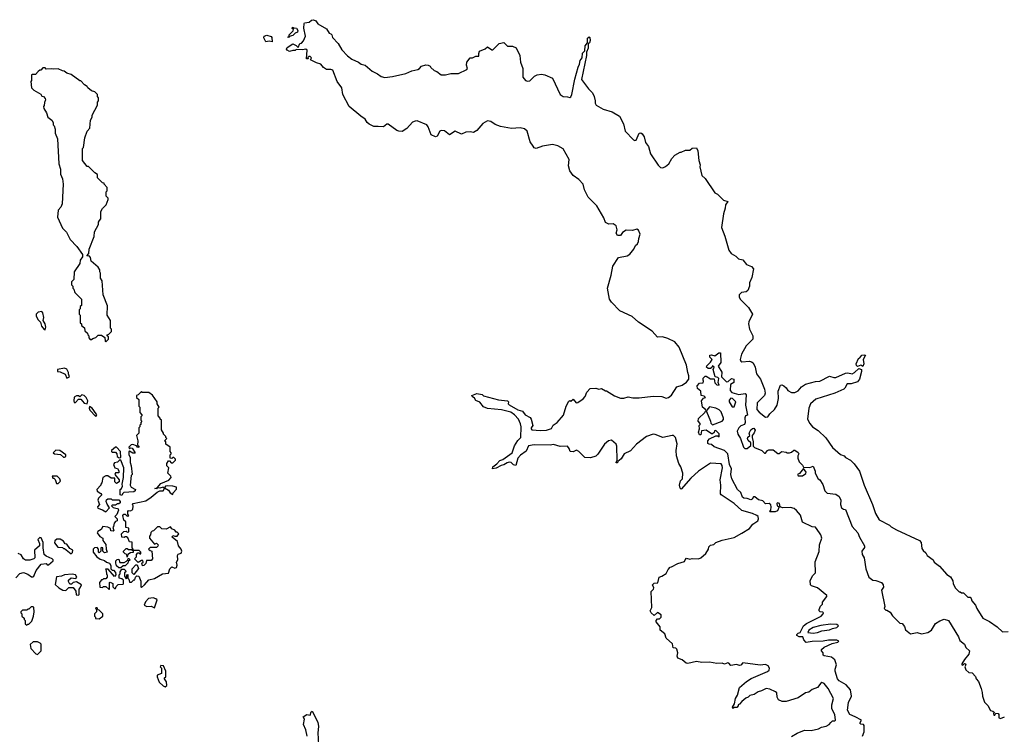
# Model space of a CAD drawing. Extents: x 2494106 to 2685573, y 758056 to 915185.
# Tile 317 of 507: x 2575070 to 2584172, y 899803 to 906406. Entities that reach past the tile are written whole.
import ezdxf

# ---------------------------------------------------------------- set-up
doc = ezdxf.new("R2010")
doc.units = 0

msp = doc.modelspace()

# ---------------------------------------------------------------- linework, layer by layer
at = {"layer": '0CON05XD'}
for points in [[(2579815, 905237.5), (2579787.5, 905277.5), (2579760.6, 905375), (2579737.6, 905397.6), (2579695, 905407.8), (2579615, 905399.1), (2579515, 905419.4), (2579466.6, 905436.6), (2579425, 905464.4), (2579395, 905471.9), (2579352.1, 905447.9), (2579295, 905382), (2579265, 905362.9), (2579235, 905368.8), (2579195, 905366.2), (2579155, 905348.8), (2579095, 905377.1), (2579042, 905342), (2578997.7, 905377.7), (2578965, 905381.2), (2578953.3, 905375), (2578929.3, 905330.7), (2578915, 905322.5), (2578875, 905342.5), (2578846.9, 905416.9), (2578833.1, 905433.1), (2578745, 905471.4), (2578725, 905469.2), (2578702.4, 905457.6), (2578648.8, 905401.2), (2578605, 905374.4), (2578575, 905374.5), (2578555, 905383.1), (2578475, 905441.2), (2578465, 905441.2), (2578434.1, 905415.9), (2578385, 905419.2), (2578345, 905419.2), (2578300.2, 905440.2), (2578282.5, 905455), (2578265, 905486), (2578223.2, 905513.2), (2578115, 905603.3), (2578056, 905715), (2578047.7, 905777.7), (2578004.2, 905835), (2577965, 905938.8), (2577945.9, 905945.9), (2577905, 905946.2), (2577877.5, 905965), (2577852.5, 905995), (2577815, 906006), (2577757.5, 906035), (2577766.2, 906055), (2577755, 906066.7), (2577743, 906067), (2577732.5, 906057.5), (2577736.4, 906043.6), (2577720, 906045), (2577727.5, 906125), (2577715, 906132.5), (2577685, 906127.5), (2577625, 906130), (2577615, 906120), (2577595, 906122.5), (2577565, 906112.5), (2577542.5, 906125), (2577537.5, 906135), (2577541.7, 906148.3), (2577595, 906182.5), (2577627, 906167), (2577645, 906150), (2577660, 906185), (2577675, 906190), (2577695, 906210), (2577713.3, 906255), (2577697, 906327), (2577698.3, 906371.7), (2577703, 906377), (2577745, 906383.3), (2577767.7, 906402.3), (2577785.9, 906405.9), (2577806.1, 906396.1), (2577827, 906367), (2577905, 906320), (2577930, 906280), (2577945, 906276.2), (2577956, 906265), (2577961.2, 906241.2), (2578015, 906186.7), (2578048.3, 906128.3), (2578101.1, 906071.1), (2578139.7, 906039.7), (2578202.5, 906015), (2578226.1, 905996.1), (2578262.5, 905985), (2578328.9, 905928.9), (2578377, 905907), (2578412.3, 905882.3), (2578445, 905872.5), (2578515, 905880.6), (2578640.7, 905909.3), (2578695, 905932), (2578750, 905945), (2578766.4, 905953.6), (2578785, 905977.5), (2578825, 905987.5), (2578845, 905986.7), (2578865, 905977.5), (2578870, 905965), (2578902.5, 905935), (2578925, 905926.2), (2578965, 905896.2), (2579005, 905896.2), (2579055, 905910), (2579125, 905908), (2579202.5, 905945), (2579210, 905955), (2579200, 905985), (2579204.7, 906015), (2579235, 906053.3), (2579255, 906052.5), (2579285, 906070), (2579315, 906070), (2579313.8, 906095), (2579321.2, 906115), (2579372.9, 906137.1), (2579395, 906156.7), (2579435, 906127.5), (2579445, 906127.5), (2579479.4, 906165), (2579503.2, 906186.8), (2579545, 906194), (2579580.5, 906160.5), (2579625, 906161.2), (2579660, 906145), (2579692.5, 906075), (2579700, 906015), (2579720, 905955), (2579721.4, 905875), (2579745, 905844), (2579765, 905838), (2579785, 905842.5), (2579828, 905885), (2579852, 905898), (2579892.4, 905902.4), (2579925, 905895.7), (2579995.8, 905865), (2580066, 905715), (2580095, 905697.1), (2580135, 905694.2), (2580155, 905686), (2580165, 905692), (2580175.4, 905715), (2580202.5, 905857.5), (2580231.7, 905968.3), (2580245.6, 905995), (2580250, 906030), (2580268.1, 906055), (2580273.2, 906096.8), (2580292.9, 906117.1), (2580296.7, 906165), (2580318.3, 906191.7), (2580319.5, 906235), (2580335, 906248), (2580341.7, 906241.7), (2580344.5, 906215), (2580336.4, 906193.6), (2580326, 906184), (2580326.3, 906143.7), (2580310.8, 906105), (2580310.4, 906075), (2580264.1, 905854.1), (2580327, 905767), (2580365, 905730), (2580380, 905695), (2580390, 905655), (2580388.8, 905635), (2580398.8, 905615), (2580465, 905580), (2580545.3, 905555.3), (2580613.8, 905515), (2580650, 905445), (2580668, 905375), (2580745, 905296), (2580755, 905290), (2580767.5, 905292.5), (2580795, 905357.5), (2580811.7, 905361.7), (2580825, 905352.5), (2580841.2, 905325), (2580855, 905270), (2580883.3, 905235), (2580900, 905165), (2580971.2, 905061.2), (2580995, 905038.8), (2581015, 905036.2), (2581040.5, 905049.5), (2581070, 905075), (2581097.7, 905122.3), (2581127.5, 905155), (2581175, 905182.5), (2581185, 905182.5), (2581225, 905200), (2581265, 905200), (2581285, 905220), (2581325, 905222.5), (2581339.2, 905195), (2581349.2, 905105), (2581360, 905065), (2581356, 905045), (2581375, 904966.7), (2581405, 904940), (2581495, 904807.5), (2581520, 904795), (2581575, 904737.5), (2581616.7, 904725), (2581593.3, 904695), (2581592.5, 904665), (2581577, 904613), (2581558, 904485), (2581588.8, 904405), (2581624, 904275), (2581646.7, 904245), (2581690.5, 904220.5), (2581715, 904197.5), (2581755.8, 904185.8), (2581787.5, 904145), (2581836.1, 904126.1), (2581853.3, 904105), (2581838.8, 904025), (2581817.5, 903975), (2581816.7, 903945), (2581800, 903905), (2581785, 903892.9), (2581743.3, 903885), (2581720, 903865), (2581720, 903845), (2581731.2, 903825), (2581778, 903775), (2581805.6, 903745.6), (2581843.3, 903685), (2581810, 903615), (2581808, 903595), (2581816.7, 903545), (2581846.7, 903485), (2581846.2, 903455), (2581785, 903391.2), (2581741.4, 903315), (2581730.8, 903265), (2581735, 903250), (2581744.3, 903244.3), (2581815, 903250.8), (2581835.7, 903245.7), (2581848.8, 903235), (2581868.8, 903195), (2581880.8, 903135), (2581918, 903085), (2581955, 902992.5), (2581960, 902955), (2581954.2, 902935), (2581885.7, 902865), (2581882.9, 902805), (2581905, 902780), (2581965, 902733.3), (2581985, 902737.5), (2582003.3, 902765), (2582046, 902805), (2582072, 902845), (2582084.3, 902905), (2582080, 902975), (2582101.7, 903028.3), (2582115, 903033.3), (2582135, 903023.3), (2582155.6, 903005.6), (2582170.9, 902980.9), (2582205, 902962), (2582235, 902962), (2582265, 902976.2), (2582296.7, 903015), (2582335, 903038.8), (2582425, 903064), (2582465, 903066), (2582555, 903113.3), (2582595, 903100), (2582615, 903100), (2582705, 903141.2), (2582725, 903143.3), (2582765, 903133.3), (2582787.5, 903145), (2582828.3, 903181.7), (2582850, 903175), (2582851.2, 903155), (2582833.3, 903085), (2582815, 903060), (2582755, 903042.5), (2582718.3, 903041.7), (2582698.3, 903001.7), (2582687.7, 902992.3), (2582605.5, 902954.5), (2582430.7, 902899.3), (2582380.8, 902855), (2582363.8, 902815), (2582353.8, 902715), (2582373.3, 902675), (2582400, 902645), (2582449.5, 902609.5), (2582521.7, 902541.7), (2582585, 902452.5), (2582658.3, 902388.3), (2582690, 902375), (2582705, 902360), (2582750, 902335), (2582783, 902303), (2582833.6, 902233.6), (2582876.2, 902105), (2582953.3, 901925), (2582982.3, 901842.3), (2583014.1, 901784.1), (2583110, 901735), (2583125, 901720), (2583175, 901692.5), (2583387.5, 901595), (2583402.5, 901575), (2583410.7, 901520.7), (2583420.7, 901500.7), (2583445, 901480), (2583460, 901455), (2583512.5, 901415), (2583522.5, 901395), (2583572.5, 901355), (2583640.7, 901280.7), (2583675, 901257.5), (2583695, 901220), (2583697.5, 901195), (2583717.5, 901155), (2583755, 901120), (2583765, 901120), (2583775, 901110), (2583795, 901110), (2583835, 901070), (2583855, 901070), (2583866.7, 901056.7), (2583872.5, 901035), (2583905, 900997.5), (2583916.2, 900965), (2583973.3, 900875), (2584035.7, 900845.7), (2584105, 900796.2), (2584155, 900751.2), (2584206.9, 900753.1)], [(2577405, 906200), (2577375, 906207.5), (2577345, 906202.5), (2577328.3, 906238.3), (2577330, 906255), (2577355, 906262.5), (2577395, 906250), (2577401.7, 906241.7), (2577405, 906200)], [(2577555, 906240), (2577550, 906245), (2577560, 906250), (2577562.5, 906265), (2577597, 906303), (2577600, 906315), (2577590, 906325), (2577591.7, 906338.3), (2577605, 906330), (2577628.3, 906328.3), (2577640, 906305), (2577638.3, 906291.7), (2577615, 906280), (2577595, 906260), (2577560, 906250), (2577555, 906240)], [(2575865, 903430), (2575890, 903455), (2575890, 903475), (2575880, 903485), (2575880, 903495), (2575895, 903500), (2575920, 903525), (2575920, 903545), (2575910, 903555), (2575910, 903625), (2575880, 903675), (2575881.7, 903761.7), (2575842.5, 903865), (2575831.7, 903991.7), (2575818.3, 904018.3), (2575817.5, 904065), (2575810, 904075), (2575810, 904095), (2575795, 904120), (2575730, 904175), (2575725, 904210), (2575715, 904220), (2575690, 904225), (2575710, 904245), (2575713, 904287), (2575757, 904403), (2575760, 904445), (2575800, 904515), (2575800, 904535), (2575808.3, 904551.7), (2575820, 904565), (2575820, 904635), (2575835, 904660), (2575870, 904695), (2575887.5, 904745), (2575887, 904757), (2575870, 904775), (2575870, 904815), (2575880, 904825), (2575880, 904855), (2575850, 904885), (2575850, 904895), (2575835, 904900), (2575790, 904945), (2575790, 904975), (2575765, 904990), (2575705, 905050), (2575695, 905050), (2575650, 905105), (2575650, 905215), (2575660, 905225), (2575672.5, 905315), (2575693, 905377), (2575717, 905403), (2575723, 905477), (2575740, 905505), (2575740, 905525), (2575790, 905615), (2575790, 905645), (2575800, 905655), (2575800, 905685), (2575790, 905695), (2575790, 905715), (2575765, 905740), (2575735, 905750), (2575700, 905775), (2575695, 905790), (2575670, 905805), (2575635, 905840), (2575625, 905840), (2575545, 905900), (2575505, 905912.5), (2575481.7, 905931.7), (2575465, 905932.5), (2575425, 905952.5), (2575385, 905947.5), (2575365, 905952.5), (2575315, 905950), (2575305, 905960), (2575285, 905960), (2575265, 905940), (2575255, 905940), (2575241.7, 905928.3), (2575215, 905900), (2575185, 905900), (2575180, 905895), (2575180, 905845), (2575172.5, 905835), (2575180, 905775), (2575200, 905755), (2575266.4, 905716.4), (2575275, 905700), (2575290, 905695), (2575307, 905677), (2575310, 905665), (2575298.3, 905641.7), (2575297, 905613), (2575290, 905605), (2575292.5, 905585), (2575317.5, 905545), (2575330, 905505), (2575366.4, 905476.4), (2575380, 905455), (2575380, 905435), (2575390, 905425), (2575397.5, 905395), (2575398.3, 905358.3), (2575420, 905305), (2575432.5, 905075), (2575447.5, 905025), (2575448.3, 904978.3), (2575466.7, 904935), (2575472.5, 904885), (2575462.5, 904705), (2575451.2, 904675), (2575426.7, 904645), (2575420.7, 904580.7), (2575465, 904480), (2575503, 904443), (2575537.5, 904375), (2575599.3, 904309.3), (2575650, 904235), (2575650, 904215), (2575630, 904185), (2575627, 904153), (2575572.5, 904075), (2575570, 904005), (2575550, 903985), (2575550, 903955), (2575560, 903945), (2575560, 903925), (2575570, 903915), (2575580, 903885), (2575640, 903825), (2575640, 903765), (2575630, 903755), (2575630, 903735), (2575620, 903725), (2575620, 903685), (2575630, 903675), (2575630, 903605), (2575640, 903595), (2575641.7, 903581.7), (2575668.3, 903558.3), (2575671.7, 903531.7), (2575698.3, 903508.3), (2575700, 903495), (2575710, 903485), (2575710, 903465), (2575721.7, 903451.7), (2575735, 903450), (2575745, 903460), (2575775, 903470), (2575795, 903490), (2575825, 903490), (2575858.3, 903468.3), (2575860, 903435), (2575865, 903430)], [(2582205, 899782.5), (2582256.4, 899813.6), (2582325, 899840), (2582385, 899836.7), (2582455, 899852.9), (2582482.4, 899867.6), (2582525, 899878.1), (2582554, 899895), (2582568.7, 899911.3), (2582585, 899926.7), (2582605, 899927.5), (2582612.5, 899935), (2582603.8, 899985), (2582578.3, 900038.3), (2582577.1, 900075), (2582592, 900135), (2582542.9, 900225), (2582505, 900273.8), (2582485, 900281.2), (2582474.2, 900275.8), (2582445, 900236.7), (2582395, 900217.5), (2582365, 900192.5), (2582335, 900187.5), (2582265, 900140), (2582155, 900106.2), (2582116.7, 900106.7), (2582085, 900122.5), (2582072.5, 900145), (2582067.5, 900185), (2582057.5, 900195), (2582005, 900220), (2581970, 900225), (2581926.4, 900203.6), (2581895, 900196.7), (2581857.9, 900172.1), (2581819.3, 900160.7), (2581803.6, 900146.4), (2581781.7, 900138.3), (2581744.1, 900105.9), (2581725, 900082.5), (2581710, 900075), (2581710, 900065), (2581698.3, 900051.7), (2581675, 900050), (2581662.5, 900042.5), (2581660, 900055), (2581676.7, 900083.3), (2581686.1, 900133.9), (2581706.2, 900165), (2581723.6, 900236.4), (2581789.3, 900290.7), (2581832.3, 900317.7), (2581981.7, 900381.7), (2581997.5, 900395), (2582002.5, 900415), (2581987.5, 900435), (2581965, 900446.7), (2581915, 900442.5), (2581755, 900462.5), (2581735, 900442.5), (2581725, 900440), (2581695, 900447.5), (2581645, 900440), (2581625, 900460), (2581615, 900462.5), (2581585, 900452.5), (2581565, 900460), (2581515, 900457.5), (2581445, 900470), (2581376.4, 900466.4), (2581325, 900476.7), (2581245, 900457.5), (2581231.7, 900461.7), (2581195, 900490), (2581153.3, 900505), (2581148.8, 900525), (2581152.5, 900555), (2581145, 900590), (2581135, 900600), (2581111.7, 900601.7), (2581105, 900640), (2581045, 900690), (2581035, 900730), (2580990, 900765), (2580990, 900795), (2580953, 900843), (2580952.5, 900855), (2580965, 900870), (2580985, 900870), (2581000, 900885), (2580998.3, 900908.3), (2580965, 900927.5), (2580935, 900900), (2580907.5, 900925), (2580897.5, 900945), (2580912.5, 900975), (2580907.5, 901122.5), (2580930, 901145), (2580932.5, 901155), (2580920, 901185), (2580935, 901200), (2580968.3, 901201.7), (2580980, 901255), (2581007, 901263), (2581045, 901290), (2581063, 901327), (2581081.7, 901348.3), (2581095, 901350), (2581155, 901382.5), (2581215, 901400), (2581220, 901415), (2581235, 901430), (2581265, 901420), (2581285, 901427.5), (2581345, 901423.3), (2581365, 901433.3), (2581412.5, 901475), (2581435.9, 901514.1), (2581440, 901535), (2581455, 901550), (2581485, 901557.5), (2581505, 901576.7), (2581563, 901597), (2581675, 901621.2), (2581745, 901660), (2581815, 901703.3), (2581846.2, 901743.8), (2581893.8, 901775), (2581900, 901795), (2581895.8, 901815), (2581885, 901825.6), (2581845, 901841.9), (2581745, 901870), (2581675, 901936.7), (2581553.8, 902015), (2581549.2, 902025), (2581552.7, 902105), (2581545.5, 902155), (2581567.5, 902265), (2581565, 902286.2), (2581553.1, 902303.1), (2581455, 902308.8), (2581346.2, 902235), (2581275, 902168.8), (2581185, 902067.5), (2581176.4, 902076.4), (2581168.8, 902105), (2581177.5, 902145), (2581196.7, 902165), (2581201.2, 902215), (2581180.8, 902275), (2581161.9, 902305), (2581141.4, 902375), (2581139.2, 902425), (2581147, 902487), (2581132, 902545), (2581115, 902563.8), (2581100, 902565), (2581015, 902544), (2580945, 902573.3), (2580925, 902576.2), (2580864.1, 902555.9), (2580772.5, 902485), (2580715, 902423.3), (2580657, 902393), (2580631.2, 902348.8), (2580600, 902325), (2580595, 902310), (2580585, 902310), (2580583.8, 902315), (2580592.5, 902335), (2580590, 902465), (2580583, 902483), (2580541.7, 902521.7), (2580513.9, 902516.1), (2580476.1, 902483.9), (2580415, 902392.5), (2580395, 902372.5), (2580345, 902357.5), (2580295, 902360), (2580240, 902415), (2580217, 902427), (2580185, 902412.5), (2580160, 902415), (2580148.8, 902445), (2580132.5, 902465), (2580065, 902461.9), (2580005, 902480.8), (2579975, 902473.5), (2579825, 902477.2), (2579772.5, 902467.5), (2579751.7, 902418.3), (2579698.3, 902381.7), (2579675.8, 902355), (2579655, 902287.5), (2579635, 902293.8), (2579613.9, 902313.9), (2579595, 902316.2), (2579575, 902312), (2579545, 902292.5), (2579522, 902288), (2579475, 902261.2), (2579440, 902255), (2579442.5, 902275), (2579479.3, 902300.7), (2579507, 902333), (2579535, 902341.2), (2579623.3, 902405), (2579643, 902467), (2579675, 902517.5), (2579702.5, 902545), (2579704.4, 902645), (2579700.3, 902670.3), (2579680, 902715), (2579645, 902756), (2579610.3, 902780.3), (2579525, 902802.5), (2579394.1, 902814.1), (2579357.7, 902827.7), (2579323, 902873), (2579287, 902887), (2579275, 902907.5), (2579252.5, 902925), (2579250, 902935), (2579295, 902952.5), (2579345, 902941.2), (2579358.3, 902931.7), (2579495, 902894), (2579580, 902885), (2579587.5, 902875), (2579586.7, 902855), (2579595, 902846.7), (2579675, 902800.8), (2579718.3, 902788.3), (2579742.5, 902755), (2579789.5, 902729.5), (2579798.8, 902715), (2579813.3, 902655), (2579796.7, 902635), (2579796.7, 902625), (2579805, 902616.7), (2579885, 902610), (2579938.3, 902611.7), (2579985, 902630), (2580000, 902660), (2580037.5, 902685), (2580097, 902753), (2580122.5, 902835), (2580145, 902880), (2580155, 902887.5), (2580165, 902880), (2580185, 902900), (2580215, 902866.7), (2580230.7, 902869.3), (2580277.7, 902902.3), (2580297.5, 902925), (2580312.5, 902965), (2580343, 902997), (2580395, 903000), (2580425, 902992.5), (2580449.3, 902999.3), (2580485, 902977.5), (2580495, 902977.5), (2580569.3, 902929.3), (2580625, 902910), (2580655, 902910), (2580695, 902920), (2580737, 902913), (2580795, 902913.3), (2580925, 902927.5), (2581005, 902923.3), (2581045, 902910), (2581066.4, 902913.6), (2581095, 902936.7), (2581145, 903012.5), (2581195, 903030), (2581235, 903058), (2581254.2, 903085), (2581256.9, 903115), (2581245.4, 903145.4), (2581235.3, 903215.3), (2581165, 903380), (2581125, 903430), (2581061.7, 903461.7), (2581013, 903477), (2580965, 903472.5), (2580916.4, 903526.4), (2580791.2, 903611.2), (2580732.3, 903662.3), (2580617.5, 903715), (2580540, 903795), (2580521.2, 903825), (2580502.9, 903925), (2580538, 904045), (2580552.4, 904127.6), (2580605, 904207.5), (2580685, 904223.8), (2580710.8, 904239.2), (2580746.2, 904285), (2580760.9, 904319.1), (2580781.2, 904335), (2580790, 904355), (2580792.5, 904385), (2580806.7, 904425), (2580791.3, 904461.3), (2580775, 904470), (2580735, 904458.6), (2580675, 904461.4), (2580641.8, 904438.2), (2580625, 904413.3), (2580595, 904412), (2580584.6, 904435), (2580592.5, 904465), (2580585, 904500), (2580555, 904521.2), (2580515, 904517.5), (2580485, 904532.5), (2580471.2, 904575), (2580404.2, 904685), (2580325, 904766.7), (2580290, 904835), (2580277.3, 904887.3), (2580239.5, 904929.5), (2580186.7, 904965), (2580155, 905010), (2580143.8, 905055), (2580148, 905115), (2580095, 905212.9), (2580045, 905239.2), (2579995, 905254.2), (2579903.2, 905236.8), (2579845, 905216), (2579825, 905223.3), (2579815, 905237.5)], [(2575305, 903540), (2575312, 903565), (2575305, 903596.7), (2575287.1, 903625), (2575291.9, 903655), (2575285, 903697.5), (2575275, 903709.2), (2575240, 903705), (2575222.5, 903685), (2575222.5, 903665), (2575241.7, 903631.7), (2575262.5, 903612.5), (2575272.5, 903575), (2575295, 903542.5), (2575305, 903540)], [(2581475, 903207.5), (2581468.3, 903191.7), (2581455, 903182.5), (2581433, 903183), (2581420, 903195), (2581421.7, 903208.3), (2581455, 903240), (2581470, 903265), (2581448.3, 903288.3), (2581450, 903305), (2581465, 903310), (2581495, 903300), (2581533, 903327), (2581548.3, 903328.3), (2581551.7, 903238.3), (2581527.5, 903205), (2581559.3, 903149.3), (2581557.5, 903105), (2581605, 903060), (2581618.3, 903061.7), (2581648.3, 903091.7), (2581670, 903085), (2581670, 903055), (2581640, 903035), (2581638.3, 902978.3), (2581651.7, 902961.7), (2581717, 902943), (2581775, 902952.5), (2581785, 902940), (2581780, 902845), (2581796.7, 902753.3), (2581780, 902745), (2581773, 902727), (2581777.5, 902685), (2581770, 902665), (2581735, 902652.5), (2581717.5, 902635), (2581703.3, 902605), (2581707.5, 902575), (2581733.3, 902535), (2581760, 902455), (2581773, 902443), (2581795, 902443.3), (2581828.3, 902471.7), (2581830, 902495), (2581805, 902517.5), (2581797.5, 902535), (2581801.7, 902548.3), (2581820, 902565), (2581812.5, 902585), (2581827.5, 902615), (2581845, 902630), (2581855, 902631.2), (2581868.3, 902611.7), (2581860.7, 902589.3), (2581840, 902565), (2581840, 902545), (2581850, 902505), (2581850, 902465), (2581861.7, 902451.7), (2581930, 902425), (2581955, 902400), (2581965, 902400), (2581983.6, 902426.4), (2581995, 902432.5), (2582035, 902432.5), (2582078.3, 902398.3), (2582091.7, 902398.3), (2582105, 902410), (2582115, 902417.5), (2582155, 902410), (2582165, 902402.5), (2582185, 902402.5), (2582205, 902410), (2582225, 902427.5), (2582235, 902427.5), (2582266.2, 902406.2), (2582272.5, 902395), (2582263.6, 902376.4), (2582262.5, 902355), (2582275, 902320), (2582305, 902290), (2582315, 902270), (2582375, 902267.5), (2582405, 902280), (2582422.5, 902235), (2582422.5, 902215), (2582452.5, 902165), (2582466.7, 902155), (2582495, 902112.5), (2582513.6, 902053.6), (2582535, 902032.5), (2582615, 902022.5), (2582645, 902000), (2582660, 901965), (2582657.5, 901925), (2582667.5, 901895), (2582685, 901882.5), (2582705, 901880), (2582765, 901723.8), (2582817.5, 901665), (2582833.7, 901623.7), (2582880, 901545), (2582879.5, 901530.5), (2582856, 901495), (2582857.5, 901465), (2582875.8, 901435), (2582893.1, 901333.1), (2582920.8, 901255), (2582955, 901226.7), (2582984, 901224), (2583035, 901206.7), (2583053.3, 901185), (2583056.4, 901163.6), (2583037.5, 901135), (2583067.5, 900985), (2583060, 900965), (2583075, 900950), (2583085, 900950), (2583115, 900932.5), (2583137, 900897), (2583205, 900830), (2583227.5, 900827.5), (2583247.7, 900797.7), (2583257, 900767), (2583305, 900732.5), (2583365, 900742.5), (2583405, 900730), (2583465, 900743.8), (2583500, 900765), (2583534.3, 900825.7), (2583575, 900851.2), (2583615, 900867.5), (2583656.7, 900855), (2583747.1, 900705), (2583759.2, 900669.2), (2583802.5, 900635), (2583817.5, 900605), (2583848.6, 900575), (2583845, 900542.5), (2583803.3, 900495), (2583780, 900455), (2583780, 900445), (2583787, 900443), (2583802.5, 900457.5), (2583810, 900455), (2583817.5, 900445), (2583807.5, 900425), (2583815, 900400), (2583843, 900373), (2583875, 900370), (2583905, 900337.5), (2583912.5, 900315), (2583931.7, 900291.7), (2583956.2, 900225), (2583967.7, 900187.7), (2583968.8, 900155), (2583990, 900100), (2584018.8, 900068.8), (2584045, 900023.3), (2584067, 900017), (2584080, 900005), (2584072.5, 899995), (2584075, 899980), (2584085, 899980), (2584092.5, 899997.5), (2584116.1, 899996.1), (2584122.5, 899985), (2584122.5, 899955), (2584135, 899947.5), (2584172.5, 899965)], [(2582865, 903202.5), (2582845, 903212.5), (2582815, 903202.5), (2582805, 903210), (2582802.5, 903225), (2582822.5, 903275), (2582837.5, 903282.5), (2582853.9, 903306.1), (2582875, 903310), (2582890, 903305), (2582866.7, 903265), (2582873.3, 903225), (2582865, 903202.5)], [(2575505, 903092.5), (2575530, 903105), (2575520, 903135), (2575522.5, 903145), (2575506.6, 903176.6), (2575485, 903187.5), (2575420, 903175), (2575420, 903155), (2575445, 903152.5), (2575489.3, 903129.3), (2575505, 903092.5)], [(2582861.2, 899785), (2582876.4, 899826.4), (2582877.5, 899885), (2582870, 899895), (2582845, 899897.5), (2582837.5, 899905), (2582850, 899935), (2582794.2, 899964.2), (2582745, 899986), (2582720.6, 900025), (2582731.7, 900098.3), (2582759.2, 900155), (2582749.4, 900215), (2582709.3, 900259.3), (2582646.4, 900296.4), (2582629.2, 900315), (2582608.1, 900385), (2582608.1, 900405), (2582620.8, 900445), (2582605, 900491.2), (2582575, 900515.6), (2582505, 900527.5), (2582497.5, 900535), (2582497.5, 900555), (2582481.2, 900575), (2582482, 900585), (2582505, 900608.5), (2582578.9, 900641.1), (2582633.8, 900655), (2582641.2, 900665), (2582625, 900672.9), (2582545, 900673.6), (2582497.9, 900662.1), (2582395, 900659.8), (2582340.7, 900650.7), (2582320, 900675), (2582310, 900705), (2582275, 900703.3), (2582252.5, 900715), (2582252.5, 900725), (2582265, 900737.5), (2582285, 900742.5), (2582316.1, 900803.9), (2582344.3, 900825.7), (2582477.5, 900895), (2582497.5, 900915), (2582500, 900925), (2582495, 900930), (2582470, 900935), (2582460, 900945), (2582460, 900955), (2582473, 900987), (2582490, 901005), (2582490, 901025), (2582530, 901075), (2582530, 901085), (2582445, 901157.5), (2582390, 901175), (2582380, 901185), (2582377.5, 901225), (2582401.2, 901268.8), (2582426.7, 901295), (2582423.9, 901396.1), (2582459.3, 901490.7), (2582464, 901555), (2582484, 901615), (2582476.7, 901645), (2582463.8, 901665), (2582425, 901715.7), (2582395, 901720.8), (2582305, 901764.3), (2582287.7, 901827.7), (2582251.2, 901871.2), (2582228.3, 901888.3), (2582195, 901897.5), (2582122.5, 901895), (2582100, 901905), (2582092.5, 901935), (2582075, 901942.5), (2582070, 901935), (2582072.5, 901915), (2582090, 901905), (2582075, 901866.7), (2582055, 901858), (2582008.3, 901858.3), (2582002.5, 901865), (2582012.5, 901875), (2582016.7, 901905), (2582012.5, 901922.5), (2581997, 901937), (2581965, 901932.5), (2581940.7, 901960.7), (2581898.3, 901968.3), (2581865, 901998), (2581853.1, 901996.9), (2581840, 901975), (2581829.5, 901970.5), (2581795, 901982), (2581765, 901984.3), (2581752, 901995), (2581735, 902036.7), (2581706.7, 902065), (2581653.8, 902165), (2581644.2, 902205), (2581651.2, 902255), (2581630.8, 902295), (2581616.2, 902395), (2581585.6, 902425.6), (2581490.5, 902460.5), (2581465, 902481.2), (2581443.3, 902483.3), (2581431.2, 902491.2), (2581430, 902515), (2581445, 902532.5), (2581505, 902560), (2581525, 902560), (2581537, 902553), (2581535, 902580), (2581505, 902610), (2581491.7, 902608.3), (2581488.3, 902591.7), (2581475, 902580), (2581465, 902580), (2581415, 902612.5), (2581371.7, 902608.3), (2581365, 902570), (2581355, 902570), (2581343.3, 902595), (2581352.5, 902625), (2581350, 902655), (2581360, 902665), (2581360, 902675), (2581342.5, 902695), (2581345, 902720), (2581403.3, 902776.7), (2581412.5, 902795), (2581410, 902805), (2581382.5, 902825), (2581372.5, 902885), (2581391.7, 902908.3), (2581410, 902915), (2581397, 902927), (2581370, 902935), (2581367.5, 902975), (2581337, 902997), (2581333.3, 903023.3), (2581355, 903046), (2581388.3, 903051.7), (2581392.5, 903065), (2581386.4, 903076.4), (2581388, 903095), (2581405, 903111.2), (2581415, 903111.2), (2581455, 903087.5), (2581488.3, 903088.3), (2581495, 903050), (2581513.3, 903033.3), (2581535, 903030), (2581527.5, 903055), (2581531.7, 903091.7), (2581525, 903100), (2581500, 903105), (2581480, 903175), (2581490, 903195), (2581475, 903207.5)], [(2575695, 902857.5), (2575698.8, 902885), (2575684, 902915), (2575665, 902933.3), (2575645, 902940), (2575625, 902920), (2575615, 902930), (2575595, 902930), (2575573, 902917), (2575570, 902885), (2575575, 902870), (2575585, 902870), (2575615, 902900), (2575635, 902900), (2575665, 902862.5), (2575695, 902857.5)], [(2575895, 901142.5), (2575900, 901145), (2575900, 901205), (2575905, 901210), (2575930, 901195), (2575930, 901165), (2575945, 901150), (2575955, 901150), (2575961.7, 901168.3), (2575981.7, 901188.3), (2576025, 901190), (2576030, 901195), (2576028.3, 901228.3), (2576015, 901240), (2575990, 901245), (2575990, 901275), (2576000, 901285), (2576000, 901305), (2576015, 901330), (2576035, 901330), (2576047, 901317), (2576050, 901305), (2576040, 901295), (2576040, 901265), (2576055, 901240), (2576060, 901245), (2576060, 901275), (2576068.3, 901278.3), (2576070, 901245), (2576080, 901235), (2576085, 901210), (2576105, 901210), (2576125, 901230), (2576135, 901230), (2576140, 901255), (2576151.7, 901268.3), (2576170, 901265), (2576189.3, 901219.3), (2576190, 901165), (2576195, 901160), (2576225, 901182.5), (2576265, 901230), (2576315, 901242.5), (2576390, 901285), (2576445, 901292.5), (2576459.3, 901330.7), (2576475, 901350), (2576505, 901337.5), (2576520, 901345), (2576526.7, 901365), (2576520, 901395), (2576532.5, 901415), (2576527.5, 901455), (2576535, 901467.5), (2576563, 901477), (2576570, 901495), (2576562.5, 901515), (2576537.5, 901545), (2576527.5, 901585), (2576480, 901625), (2576485, 901640), (2576505, 901632.5), (2576526.7, 901633.3), (2576540, 901655), (2576525, 901670), (2576515, 901670), (2576505, 901690), (2576475, 901700), (2576465, 901720), (2576425, 901697.5), (2576385, 901700), (2576365, 901720), (2576345, 901720), (2576308.3, 901681.7), (2576295, 901680), (2576281.7, 901668.3), (2576280, 901645), (2576270, 901635), (2576270, 901615), (2576315, 901560), (2576335, 901570), (2576350, 901555), (2576348.3, 901541.7), (2576335, 901530), (2576275, 901530), (2576260, 901515), (2576275, 901500), (2576290, 901495), (2576297.5, 901425), (2576285, 901410), (2576241.7, 901408.3), (2576235, 901380), (2576218.3, 901361.7), (2576205, 901360), (2576200, 901385), (2576210, 901395), (2576208.3, 901408.3), (2576195, 901410), (2576165, 901390), (2576130, 901425), (2576148.3, 901441.7), (2576150, 901465), (2576161.7, 901478.3), (2576175, 901480), (2576181.7, 901471.7), (2576188.3, 901471.7), (2576190, 901485), (2576175, 901500), (2576120, 901500), (2576118.3, 901481.7), (2576095, 901480), (2576070, 901465), (2576065, 901440), (2576060, 901465), (2576045, 901470), (2576030, 901485), (2576030, 901495), (2576055, 901520), (2576065, 901520), (2576075, 901510), (2576105, 901510), (2576115, 901500), (2576120, 901500), (2576120, 901515), (2576110, 901525), (2576108.3, 901578.3), (2576085, 901580), (2576068.3, 901618.3), (2576057, 901627), (2576043, 901627), (2576035, 901620), (2576013, 901623), (2576010, 901655), (2576031.7, 901678.3), (2576055, 901680), (2576065, 901670), (2576080, 901675), (2576078.3, 901708.3), (2576050, 901715), (2576050, 901765), (2576033, 901783), (2576022.5, 901825), (2576033, 901837), (2576045, 901837.5), (2576065, 901820), (2576077.5, 901822.5), (2576068.3, 901838.3), (2576068.3, 901861.7), (2576075, 901870), (2576095, 901867.5), (2576115, 901880), (2576120, 901915), (2576112.5, 901925), (2576120, 901935), (2576235, 901960), (2576286.1, 901993.9), (2576339.3, 902040.7), (2576365, 902052.5), (2576396.4, 902053.6), (2576410, 902075), (2576397, 902087), (2576365, 902077.5), (2576340, 902080), (2576335, 902070), (2576320, 902075), (2576340, 902080), (2576375, 902120), (2576448.3, 902151.7), (2576470, 902175), (2576468.3, 902188.3), (2576440, 902215), (2576450, 902265), (2576430, 902285), (2576430, 902305), (2576445, 902330), (2576455, 902330), (2576471.7, 902311.7), (2576485, 902310), (2576510, 902335), (2576510, 902345), (2576495, 902360), (2576485, 902360), (2576475, 902350), (2576460, 902355), (2576460, 902385), (2576470, 902395), (2576470, 902405), (2576460, 902415), (2576460, 902455), (2576420, 902485), (2576420, 902505), (2576410, 902515), (2576430, 902535), (2576420, 902545), (2576420, 902555), (2576400, 902575), (2576400, 902585), (2576380, 902615), (2576380, 902705), (2576370, 902715), (2576370, 902725), (2576350, 902745), (2576350, 902815), (2576360, 902825), (2576340, 902855), (2576340, 902875), (2576296.4, 902936.4), (2576265, 902960), (2576202.5, 902962.5), (2576195, 902970), (2576165, 902940), (2576150, 902935), (2576150, 902915), (2576170, 902895), (2576170, 902835), (2576180, 902825), (2576180, 902775), (2576200, 902755), (2576200, 902745), (2576190, 902735), (2576190, 902705), (2576200, 902695), (2576190, 902685), (2576190, 902665), (2576181.7, 902658.3), (2576180, 902645), (2576170, 902635), (2576170, 902585), (2576150, 902565), (2576162.5, 902515), (2576160, 902475), (2576170, 902465), (2576170, 902455), (2576163, 902453), (2576148.3, 902468.3), (2576115, 902480), (2576101.7, 902478.3), (2576080, 902455), (2576085, 902440), (2576095, 902450), (2576108.3, 902448.3), (2576137.5, 902405), (2576135, 902400), (2576115, 902400), (2576085, 902420), (2576080, 902415), (2576080, 902385), (2576090, 902365), (2576090, 902315), (2576100, 902285), (2576110, 902205), (2576100, 902195), (2576090, 902105), (2576100, 902085), (2576140, 902065), (2576138.3, 902051.7), (2576126.2, 902043.8), (2576033, 902037), (2576020, 902025), (2576015, 902010), (2576000, 902015), (2576000, 902065), (2576012.5, 902075), (2576020, 902095), (2576016.7, 902115), (2576030, 902175), (2576032.5, 902265), (2576006, 902336), (2575995, 902340), (2575975, 902317.5), (2575945, 902310), (2575937.5, 902295), (2575950, 902265), (2575975, 902260), (2575986.4, 902236.4), (2575985, 902220), (2575955, 902220), (2575950, 902205), (2575990, 902155), (2575990, 902135), (2575965, 902120), (2575950, 902135), (2575948.3, 902168.3), (2575915, 902170), (2575885, 902192.5), (2575865, 902192.5), (2575840, 902175), (2575830, 902125), (2575820, 902115), (2575820, 902105), (2575782.5, 902065), (2575785, 902050), (2575819.3, 902029.3), (2575830, 902015), (2575800, 901985), (2575793, 901967), (2575807.5, 901925), (2575790, 901905), (2575791.7, 901891.7), (2575837, 901877), (2575865, 901860), (2575900, 901895), (2575878.3, 901928.3), (2575870, 901955), (2575871.7, 901968.3), (2575885, 901980), (2575915, 901980), (2575925, 901970), (2575985, 901970), (2576000, 901955), (2575998.3, 901941.7), (2575987, 901933), (2575975, 901932.5), (2575955, 901920), (2575925, 901920), (2575920, 901915), (2575935, 901900), (2575970.7, 901890.7), (2575980, 901885), (2575982.5, 901875), (2575967, 901833), (2575950, 901815), (2575970, 901795), (2575970, 901775), (2575955, 901770), (2575942.5, 901755), (2575937, 901723), (2575930, 901715), (2575940, 901685), (2575935, 901680), (2575913, 901683), (2575910, 901705), (2575885, 901717.5), (2575838.3, 901721.7), (2575822.5, 901695), (2575793.6, 901676.4), (2575787.5, 901665), (2575810.7, 901630.7), (2575840, 901615), (2575840, 901595), (2575867, 901557), (2575870, 901515), (2575880, 901485), (2575855, 901480), (2575840, 901495), (2575840, 901525), (2575825, 901530), (2575820, 901525), (2575820, 901495), (2575805, 901480), (2575800, 901485), (2575800, 901515), (2575787.5, 901527.5), (2575763, 901527), (2575750, 901515), (2575750, 901485), (2575781.7, 901441.7), (2575815, 901420), (2575855, 901410), (2575873, 901393), (2575900, 901385), (2575911.7, 901361.7), (2575911.7, 901331.7), (2575925, 901320), (2575938.3, 901318.3), (2575957, 901297), (2575960, 901275), (2575945, 901260), (2575888.3, 901328.3), (2575861.7, 901328.3), (2575870, 901315), (2575873, 901283), (2575880, 901275), (2575877.5, 901255), (2575865, 901240), (2575845, 901240), (2575835, 901230), (2575825, 901230), (2575807.5, 901205), (2575811.7, 901161.7), (2575835, 901160), (2575845, 901170), (2575865, 901170), (2575895, 901142.5)], [(2581675, 902830), (2581690, 902875), (2581660, 902905), (2581645, 902910), (2581628.3, 902891.7), (2581627.5, 902875), (2581655, 902830), (2581675, 902830)], [(2575775, 902740), (2575782.5, 902755), (2575776.7, 902765), (2575741.2, 902815), (2575715, 902832.5), (2575711.2, 902815), (2575719.3, 902799.3), (2575775, 902740)], [(2581475, 902662.5), (2581562.5, 902695), (2581575, 902712.5), (2581576, 902725), (2581553.6, 902783.6), (2581535, 902802.5), (2581506.4, 902816.4), (2581445, 902827.5), (2581421.7, 902798.3), (2581420, 902785), (2581456.4, 902696.4), (2581458.3, 902678.3), (2581475, 902662.5)], [(2575485, 902362.5), (2575495, 902370), (2575497.5, 902385), (2575440, 902425), (2575403, 902427), (2575380, 902405), (2575393, 902393), (2575447, 902387), (2575475, 902362.5), (2575485, 902362.5)], [(2575988.3, 902358.3), (2576005, 902360), (2576002.5, 902415), (2575965, 902456.7), (2575955, 902457.5), (2575920, 902425), (2575920, 902415), (2575925, 902410), (2575955, 902410), (2575967.5, 902395), (2575970, 902370), (2575988.3, 902358.3)], [(2582265, 902190), (2582305, 902192.5), (2582336.4, 902213.6), (2582340, 902225), (2582315, 902260), (2582278.3, 902211.7), (2582260, 902205), (2582265, 902190)], [(2575425, 902120), (2575447, 902143), (2575440, 902165), (2575415, 902187.5), (2575371.7, 902188.3), (2575375, 902170), (2575385, 902170), (2575398.3, 902158.3), (2575411.7, 902121.7), (2575425, 902120)], [(2576485, 902020), (2576490, 902035), (2576520.7, 902069.3), (2576518.8, 902085), (2576485, 902097.1), (2576435, 902100), (2576417.5, 902095), (2576410, 902080), (2576445, 902060), (2576462.5, 902035), (2576485, 902020)], [(2575035, 901250), (2575071.7, 901288.3), (2575105, 901297.5), (2575145, 901282.5), (2575178.3, 901258.3), (2575191.7, 901258.3), (2575200, 901265), (2575222.5, 901315), (2575270, 901375), (2575315, 901380), (2575325, 901370), (2575335, 901370), (2575380, 901405), (2575380, 901415), (2575370, 901425), (2575315, 901447.5), (2575296.7, 901465), (2575286.7, 901525), (2575286.4, 901576.4), (2575268.3, 901618.3), (2575255, 901620), (2575238.3, 901601.7), (2575253.3, 901565), (2575253.3, 901545), (2575207.5, 901505), (2575210, 901435), (2575200, 901425), (2575165, 901412), (2575125, 901412), (2575103.8, 901425), (2575085, 901460), (2575055, 901473.3)], [(2575545, 901470), (2575557, 901483), (2575560, 901505), (2575535, 901520), (2575505, 901560), (2575491.7, 901561.7), (2575476.1, 901586.1), (2575445, 901607.5), (2575413, 901607), (2575395, 901590), (2575393, 901573), (2575421.7, 901531.7), (2575465, 901530), (2575475, 901520), (2575485, 901520), (2575545, 901470)], [(2576005, 901340), (2575985, 901340), (2575965, 901360), (2575957.5, 901385), (2575960, 901405), (2575971.7, 901418.3), (2575985, 901420), (2575995, 901390), (2576035, 901390), (2576058.3, 901401.7), (2576070, 901415), (2576071.7, 901428.3), (2576078.3, 901428.3), (2576090, 901415), (2576071.7, 901398.3), (2576070, 901385), (2576045, 901360), (2576025, 901360), (2576005, 901340)], [(2576125, 901280), (2576110, 901295), (2576108.3, 901331.7), (2576145, 901370), (2576155, 901370), (2576167.5, 901335), (2576125, 901280)], [(2575615, 901090), (2575620, 901095), (2575620, 901145), (2575630, 901155), (2575640, 901185), (2575595, 901212.5), (2575563, 901207), (2575548.3, 901191.7), (2575535, 901190), (2575520, 901215), (2575521.7, 901228.3), (2575545, 901247.5), (2575588.3, 901241.7), (2575596.7, 901255), (2575586.7, 901276.7), (2575555, 901282.5), (2575485, 901277.5), (2575457, 901263), (2575411.7, 901258.3), (2575398.3, 901188.3), (2575432.5, 901155), (2575470, 901135), (2575495, 901132.5), (2575525, 901160), (2575565, 901160), (2575590, 901125), (2575591.7, 901091.7), (2575615, 901090)], [(2576315, 900970), (2576340, 901045), (2576330, 901055), (2576303, 901063), (2576261.7, 901058.3), (2576233, 901027), (2576220, 900995), (2576245, 900982.5), (2576285, 900987.5), (2576315, 900970)], [(2575135, 900810), (2575145, 900820), (2575155, 900820), (2575181.7, 900848.3), (2575197.5, 900895), (2575202.5, 900935), (2575200, 900975), (2575195, 900980), (2575175, 900980), (2575155, 900960), (2575145, 900960), (2575135, 900950), (2575095, 900950), (2575080, 900935), (2575080, 900925), (2575090, 900915), (2575090, 900895), (2575110, 900875), (2575110, 900865), (2575120, 900855), (2575120, 900825), (2575135, 900810)], [(2575805, 900870), (2575840, 900895), (2575837.5, 900915), (2575805, 900950), (2575791.7, 900951.7), (2575785, 900970), (2575775, 900970), (2575770, 900965), (2575780, 900955), (2575780, 900935), (2575760, 900915), (2575760, 900895), (2575770, 900885), (2575771.7, 900871.7), (2575805, 900870)], [(2582405, 900738.5), (2582445, 900743), (2582485, 900759), (2582555, 900767.5), (2582585, 900781.9), (2582625, 900790.4), (2582637.8, 900805), (2582625, 900816.2), (2582565, 900820.6), (2582475, 900808.4), (2582405, 900790), (2582364.7, 900765.3), (2582354.4, 900744.4), (2582405, 900738.5)], [(2575235, 900540), (2575267, 900573), (2575267.5, 900635), (2575260, 900645), (2575235, 900656.7), (2575195, 900657.5), (2575168.3, 900631.7), (2575172.5, 900595), (2575220, 900545), (2575235, 900540)], [(2576415, 900242.5), (2576430, 900255), (2576427, 900287), (2576410, 900315), (2576410, 900325), (2576420, 900335), (2576420, 900385), (2576400, 900435), (2576375, 900440), (2576370, 900425), (2576380, 900415), (2576380, 900365), (2576341.7, 900348.3), (2576340, 900335), (2576360, 900285), (2576395, 900250), (2576415, 900242.5)], [(2577726.7, 899785), (2577714, 899845), (2577694.2, 899895), (2577703, 899943), (2577690, 899965), (2577724.2, 899985.8), (2577755, 899980), (2577765, 900010), (2577775, 900017.5), (2577826, 899915), (2577831.4, 899875), (2577827.1, 899815), (2577831.9, 899705)]]:
    msp.add_lwpolyline(points, dxfattribs=at)

doc.saveas('drawing.dxf')
